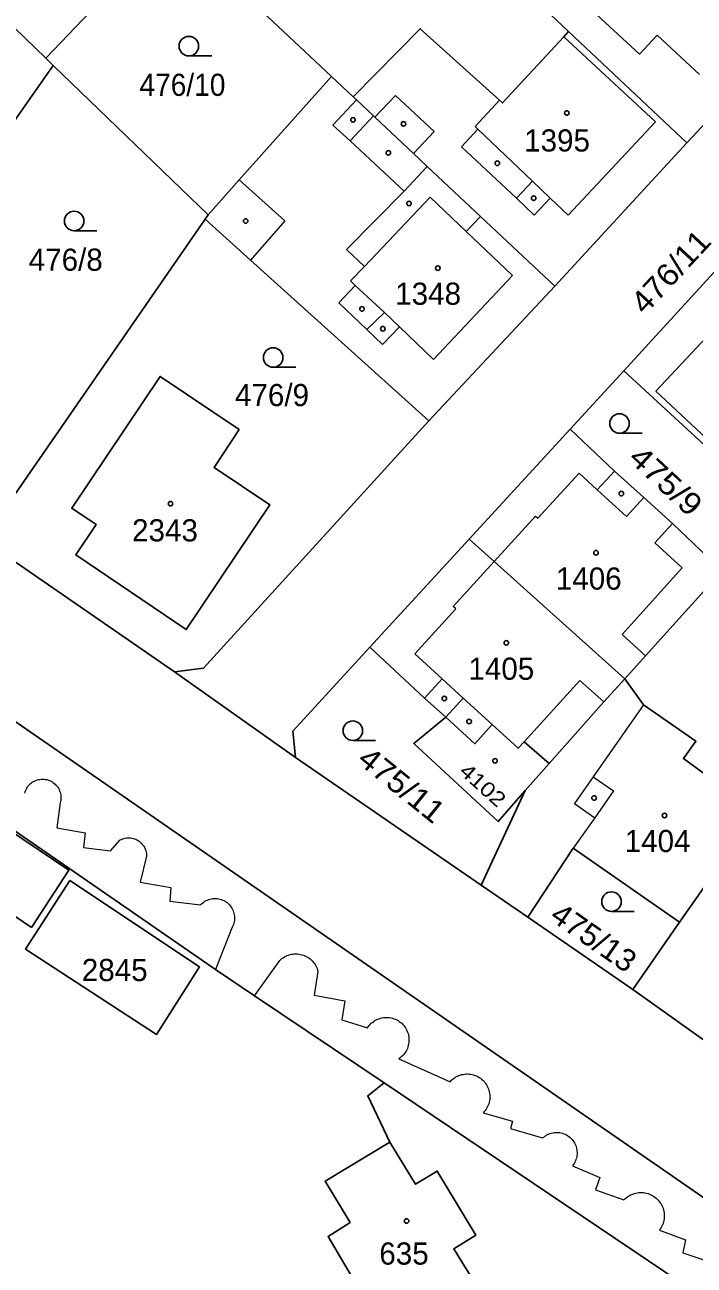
# Model space of a CAD drawing. Extents: x -679733 to -673243, y -1075091 to -1066557.
# Drawn here: x -675736.9 to -675685.5, y -1072340.3 to -1072245.1 of the extents above; entities that cross this region are included whole.
import ezdxf
from ezdxf.enums import TextEntityAlignment as Align

# ---------------------------------------------------------------- set-up
doc = ezdxf.new("R2010")
doc.units = 0
doc.header["$LTSCALE"] = 0.68
for name, color, linetype, lineweight in [('1', 7, 'Continuous', 25), ('3', 7, 'Continuous', 25), ('4', 7, 'Continuous', 13), ('5', 7, 'Continuous', 25)]:
    doc.layers.add(name, color=color, linetype=linetype, lineweight=lineweight)
doc.layers.add('2', color=7, linetype='Continuous')

msp = doc.modelspace()

# ---------------------------------------------------------------- linework, layer by layer
at = {"layer": '1'}
for p, q in [((-675686.1, -1072254.17), (-675675.87, -1072243.22)), ((-675722.86, -1072259.71), (-675734.75, -1072248.23)), ((-675711.73, -1072250.64), (-675713.39, -1072249.07)), ((-675705.9, -1072275.51), (-675696.22, -1072265.18)), ((-675690.93, -1072271.66), (-675695.05, -1072276.14)), ((-675695.05, -1072276.14), (-675702.81, -1072284.58)), ((-675740.12, -1072284.65), (-675725.45, -1072294.77)), ((-675725.45, -1072294.77), (-675716.14, -1072301.34)), ((-675698.3, -1072313.6), (-675690.25, -1072319.15))]:
    msp.add_line(p, q, dxfattribs=at)
for points in [[(-675745.72, -1072237.63), (-675735.32, -1072247.67), (-675727.35, -1072239.34), (-675743.27, -1072223.93)], [(-675690.25, -1072229.64), (-675695.91, -1072235.64), (-675692.45, -1072238.94), (-675694.63, -1072241.26), (-675695.69, -1072242.4), (-675697.03, -1072243.89), (-675695.17, -1072245.64)], [(-675713.39, -1072249.07), (-675725.65, -1072237.57), (-675727.35, -1072239.34)], [(-675675.24, -1072344.8), (-675677.06, -1072343.56), (-675675.65, -1072341.45), (-675809.62, -1072248.86), (-675810.47, -1072252.39), (-675814.41, -1072249.48), (-675828.02, -1072240.66), (-675831.19, -1072238.38), (-675834.37, -1072240.28), (-675799.8, -1072264.22)], [(-675695.17, -1072245.64), (-675695.53, -1072246.03), (-675700.26, -1072251.11), (-675700.48, -1072250.91), (-675706.57, -1072245.42), (-675711.73, -1072250.64)], [(-675696.22, -1072265.18), (-675686.1, -1072254.17), (-675695.17, -1072245.64)], [(-675741.76, -1072258.21), (-675734.75, -1072248.23), (-675735.32, -1072247.67)], [(-675713.39, -1072249.07), (-675720.47, -1072257.02), (-675722.86, -1072259.71), (-675723.09, -1072260.04)], [(-675696.22, -1072265.18), (-675701.93, -1072259.82), (-675706.03, -1072255.98), (-675707.09, -1072254.99), (-675710.05, -1072252.21), (-675710.16, -1072252.11), (-675711.46, -1072250.88), (-675711.73, -1072250.64)], [(-675753.67, -1072275.25), (-675740.12, -1072284.65), (-675723.09, -1072260.04)], [(-675723.09, -1072260.04), (-675719.59, -1072263.18), (-675705.9, -1072275.51)], [(-675670.3, -1072277.43), (-675672.96, -1072274.92), (-675670.52, -1072272.31), (-675675.12, -1072267.99), (-675681.83, -1072261.71), (-675690.93, -1072271.66)], [(-675709.33, -1072326.32), (-675719.29, -1072319.62), (-675722.28, -1072317.61), (-675767.55, -1072286.39), (-675771.79, -1072283.55), (-675799.8, -1072264.22)], [(-675690.93, -1072271.66), (-675682.82, -1072279.13), (-675681.87, -1072279.86)], [(-675725.45, -1072294.77), (-675723.21, -1072294.48), (-675705.9, -1072275.51)], [(-675683.37, -1072287.03), (-675687.2, -1072283.39), (-675689.4, -1072281.4), (-675691.65, -1072279.37), (-675695.05, -1072276.14)], [(-675690.86, -1072295.31), (-675700.88, -1072286.3), (-675702.81, -1072284.58), (-675710.43, -1072292.87)], [(-675690.86, -1072295.31), (-675689.27, -1072293.55), (-675683.37, -1072287.03)], [(-675710.43, -1072292.87), (-675716.35, -1072299.31), (-675716.14, -1072301.34), (-675701.9, -1072311.14)], [(-675710.43, -1072292.87), (-675706.23, -1072296.78), (-675704.61, -1072298.25)], [(-675696.67, -1072301.8), (-675692.48, -1072297.08), (-675690.86, -1072295.31)], [(-675680.72, -1072305.54), (-675686.36, -1072301.42), (-675685.4, -1072300.1), (-675689.41, -1072297.31), (-675690.86, -1072295.31)], [(-675673.81, -1072295.67), (-675677.27, -1072300.54), (-675680.72, -1072305.54), (-675686.66, -1072313.99), (-675690.25, -1072319.15), (-675684.63, -1072323.15)], [(-675704.61, -1072298.25), (-675707.06, -1072300.26), (-675700.58, -1072306.26), (-675698.51, -1072303.87), (-675696.67, -1072301.8)], [(-675704.61, -1072298.25), (-675702.38, -1072300.29), (-675701.04, -1072298.81), (-675699.04, -1072300.63), (-675698.59, -1072300.14), (-675696.67, -1072301.8)], [(-675698.51, -1072303.87), (-675701.9, -1072311.14), (-675698.3, -1072313.6)], [(-675698.3, -1072313.6), (-675694.83, -1072308.31), (-675686.66, -1072313.99)], [(-675708.89, -1072330.86), (-675710.6, -1072327.3), (-675709.33, -1072326.32)], [(-675709.33, -1072326.32), (-675677.59, -1072347.66), (-675669.49, -1072353.28), (-675668.11, -1072352)], [(-675711.33, -1072342.02), (-675713.64, -1072338.09), (-675711.95, -1072337.02), (-675713.87, -1072333.86), (-675708.89, -1072330.86)], [(-675711.33, -1072342.02), (-675710.72, -1072343.06), (-675708.98, -1072342.06), (-675707.16, -1072345.17), (-675702.01, -1072342.25), (-675703.98, -1072339.04), (-675702.29, -1072337.99), (-675705.26, -1072333.08), (-675706.92, -1072334.09), (-675708.89, -1072330.86)]]:
    msp.add_lwpolyline(points, dxfattribs=at)
for points in [[(-675720.46, -1072276.18), (-675726.55, -1072272.1), (-675733.33, -1072282.22), (-675731.46, -1072283.47), (-675733.02, -1072285.79), (-675724.54, -1072291.53), (-675718.12, -1072281.95), (-675722.4, -1072279.08)], [(-675754.77, -1072303.57), (-675761.2, -1072299.24), (-675757.12, -1072294.14), (-675733.54, -1072309.98), (-675736.43, -1072314.38), (-675754.01, -1072302.43)], [(-675733.47, -1072310.79), (-675723.51, -1072317.42), (-675726.83, -1072322.61), (-675736.89, -1072316.04)]]:
    msp.add_lwpolyline(points, close=True, dxfattribs=at)
at = {"layer": '3'}
for p, q in [((-675724.333, -1072247.5), (-675722.583, -1072247.5)), ((-675733.143, -1072260.92), (-675731.393, -1072260.92)), ((-675717.863, -1072271.4), (-675716.113, -1072271.4)), ((-675691.263, -1072276.46), (-675689.513, -1072276.46)), ((-675711.743, -1072300.04), (-675709.993, -1072300.04)), ((-675691.883, -1072313.15), (-675690.133, -1072313.15))]:
    msp.add_line(p, q, dxfattribs=at)
for centre in [(-675724.3329, -1072246.7498), (-675733.1429, -1072260.1698), (-675717.8629, -1072270.6498), (-675691.2629, -1072275.7098), (-675711.7429, -1072299.2898), (-675691.8829, -1072312.3998)]:
    msp.add_circle(centre, 0.75, dxfattribs=at)
at = {"layer": '4'}
for p, q in [((-675693.67, -1072243.74), (-675689.73, -1072247.37)), ((-675695.53, -1072246.03), (-675688.5, -1072252.55)), ((-675689.73, -1072247.37), (-675688.36, -1072245.9)), ((-675688.36, -1072245.9), (-675685.13, -1072248.92)), ((-675713.28, -1072252.82), (-675711.46, -1072250.88)), ((-675710.05, -1072252.21), (-675708.47, -1072250.53)), ((-675708.47, -1072250.53), (-675705.51, -1072253.31)), ((-675700.48, -1072250.91), (-675702.36, -1072252.92)), ((-675711.94, -1072254.01), (-675710.16, -1072252.11)), ((-675711.94, -1072254.01), (-675713.28, -1072252.82)), ((-675702.14, -1072253.13), (-675703.39, -1072254.47)), ((-675702.36, -1072252.92), (-675702.14, -1072253.13)), ((-675702.14, -1072253.13), (-675697.94, -1072257.12)), ((-675695.21, -1072259.72), (-675688.5, -1072252.55)), ((-675707.81, -1072257.88), (-675711.94, -1072254.01)), ((-675705.51, -1072253.31), (-675707.09, -1072254.99)), ((-675703.39, -1072254.47), (-675699.18, -1072258.43)), ((-675706.03, -1072255.98), (-675707.81, -1072257.88)), ((-675720.47, -1072257.02), (-675716.97, -1072260.16)), ((-675712.24, -1072262.36), (-675707.81, -1072257.88)), ((-675699.18, -1072258.43), (-675697.94, -1072257.12)), ((-675697.94, -1072257.12), (-675696.58, -1072258.42)), ((-675710.86, -1072263.67), (-675705.8, -1072258.34)), ((-675705.8, -1072258.34), (-675703.03, -1072260.97)), ((-675699.18, -1072258.43), (-675697.81, -1072259.72)), ((-675697.81, -1072259.72), (-675696.58, -1072258.42)), ((-675696.58, -1072258.42), (-675695.21, -1072259.72)), ((-675703.03, -1072260.97), (-675701.93, -1072259.82)), ((-675716.97, -1072260.16), (-675719.59, -1072263.18)), ((-675703.03, -1072260.97), (-675699.48, -1072264.35)), ((-675710.86, -1072263.67), (-675712.24, -1072262.36)), ((-675711.92, -1072264.77), (-675710.86, -1072263.67)), ((-675705.55, -1072270.81), (-675699.48, -1072264.35)), ((-675712.82, -1072266.44), (-675711.56, -1072265.11)), ((-675711.56, -1072265.11), (-675711.92, -1072264.77)), ((-675709.32, -1072267.2), (-675711.56, -1072265.11)), ((-675712.82, -1072266.44), (-675710.67, -1072268.5)), ((-675688.47, -1072273.23), (-675681.91, -1072266.21)), ((-675710.67, -1072268.5), (-675709.32, -1072267.2)), ((-675709.32, -1072267.2), (-675708.17, -1072268.3)), ((-675710.67, -1072268.5), (-675709.46, -1072269.65)), ((-675709.46, -1072269.65), (-675708.17, -1072268.3)), ((-675708.17, -1072268.3), (-675705.55, -1072270.81)), ((-675688.47, -1072273.23), (-675681.52, -1072279.75)), ((-675697.54, -1072282.98), (-675694.37, -1072279.51)), ((-675694.37, -1072279.51), (-675692.97, -1072280.8)), ((-675692.97, -1072280.8), (-675691.65, -1072279.37)), ((-675692.97, -1072280.8), (-675690.74, -1072282.85)), ((-675690.74, -1072282.85), (-675689.4, -1072281.4)), ((-675700.88, -1072286.3), (-675697.71, -1072282.83)), ((-675697.71, -1072282.83), (-675697.54, -1072282.98)), ((-675687.2, -1072283.39), (-675688.55, -1072284.86)), ((-675688.55, -1072284.86), (-675686.44, -1072286.8)), ((-675704.03, -1072289.76), (-675700.88, -1072286.3)), ((-675686.44, -1072286.8), (-675691.07, -1072291.91)), ((-675706.98, -1072293.39), (-675703.83, -1072289.94)), ((-675703.83, -1072289.94), (-675704.03, -1072289.76)), ((-675691.07, -1072291.91), (-675689.27, -1072293.55)), ((-675706.98, -1072293.39), (-675704.89, -1072295.3)), ((-675706.23, -1072296.78), (-675704.89, -1072295.3)), ((-675704.89, -1072295.3), (-675703.27, -1072296.78)), ((-675694.3, -1072295.43), (-675698.59, -1072300.14)), ((-675694.3, -1072295.43), (-675692.48, -1072297.08)), ((-675703.27, -1072296.78), (-675704.61, -1072298.25)), ((-675703.27, -1072296.78), (-675701.04, -1072298.81)), ((-675689.41, -1072297.31), (-675693.28, -1072302.82)), ((-675693.28, -1072302.82), (-675694.72, -1072304.88)), ((-675693.28, -1072302.82), (-675691.72, -1072303.91)), ((-675691.72, -1072303.91), (-675693.16, -1072305.98)), ((-675734.22, -1072304.82), (-675734.48, -1072306.73)), ((-675694.72, -1072304.88), (-675693.16, -1072305.98)), ((-675693.16, -1072305.98), (-675694.83, -1072308.31)), ((-675734.48, -1072306.73), (-675732.29, -1072307.13)), ((-675732.29, -1072307.13), (-675732.42, -1072308.25)), ((-675732.42, -1072308.25), (-675730.35, -1072308.5)), ((-675730.35, -1072308.5), (-675729.6, -1072307.67)), ((-675727.59, -1072308.92), (-675728.08, -1072310.91)), ((-675728.08, -1072310.91), (-675725.72, -1072311.33)), ((-675725.72, -1072311.33), (-675725.8, -1072312.36)), ((-675725.8, -1072312.36), (-675723.43, -1072312.65)), ((-675721, -1072314.36), (-675722.28, -1072317.61)), ((-675719.29, -1072319.62), (-675717.36, -1072316.93)), ((-675712.35, -1072320.01), (-675712.59, -1072321.47)), ((-675712.59, -1072321.47), (-675710.62, -1072322.1)), ((-675708.21, -1072324.46), (-675704.27, -1072326.22)), ((-675701.73, -1072328.6), (-675699.47, -1072329.25)), ((-675699.47, -1072329.25), (-675699.64, -1072329.82)), ((-675699.64, -1072329.82), (-675697.17, -1072330.54)), ((-675694.88, -1072332.68), (-675692.78, -1072333.58)), ((-675692.78, -1072333.58), (-675693.11, -1072334.53)), ((-675693.11, -1072334.53), (-675690.93, -1072335.3)), ((-675688.2, -1072337.62), (-675686.2, -1072338.37)), ((-675686.2, -1072338.37), (-675686.4, -1072339.36)), ((-675686.4, -1072339.36), (-675684.34, -1072340.05))]:
    msp.add_line(p, q, dxfattribs=at)
for points in [[(-675736.942, -1072304.088), (-675736.914, -1072303.987), (-675736.878, -1072303.889), (-675736.835, -1072303.793), (-675736.786, -1072303.7), (-675736.729, -1072303.612), (-675736.666, -1072303.528), (-675736.597, -1072303.449), (-675736.523, -1072303.375), (-675736.443, -1072303.308), (-675736.358, -1072303.246), (-675736.269, -1072303.19), (-675736.176, -1072303.142), (-675736.08, -1072303.1), (-675735.981, -1072303.066), (-675735.879, -1072303.039), (-675735.776, -1072303.02), (-675735.672, -1072303.009), (-675735.567, -1072303.005), (-675735.462, -1072303.009), (-675735.358, -1072303.021), (-675735.255, -1072303.041), (-675735.154, -1072303.068), (-675735.055, -1072303.103), (-675734.959, -1072303.145), (-675734.866, -1072303.193), (-675734.777, -1072303.249), (-675734.693, -1072303.311), (-675734.613, -1072303.38), (-675734.539, -1072303.454), (-675734.47, -1072303.533), (-675734.408, -1072303.617), (-675734.352, -1072303.706), (-675734.302, -1072303.798), (-675734.26, -1072303.894), (-675734.225, -1072303.993), (-675734.197, -1072304.094), (-675734.177, -1072304.197), (-675734.165, -1072304.301), (-675734.161, -1072304.406), (-675734.164, -1072304.511), (-675734.175, -1072304.615), (-675734.194, -1072304.719), (-675734.22, -1072304.82)], [(-675729.6, -1072307.67), (-675729.508, -1072307.625), (-675729.413, -1072307.588), (-675729.316, -1072307.557), (-675729.216, -1072307.534), (-675729.115, -1072307.518), (-675729.013, -1072307.51), (-675728.911, -1072307.51), (-675728.809, -1072307.517), (-675728.708, -1072307.532), (-675728.609, -1072307.554), (-675728.511, -1072307.584), (-675728.416, -1072307.621), (-675728.323, -1072307.665), (-675728.235, -1072307.715), (-675728.15, -1072307.773), (-675728.07, -1072307.836), (-675727.995, -1072307.905), (-675727.925, -1072307.98), (-675727.861, -1072308.059), (-675727.803, -1072308.143), (-675727.751, -1072308.231), (-675727.706, -1072308.323), (-675727.668, -1072308.418), (-675727.638, -1072308.516), (-675727.615, -1072308.615), (-675727.599, -1072308.716), (-675727.591, -1072308.818), (-675727.59, -1072308.92)], [(-675723.43, -1072312.65), (-675723.354, -1072312.573), (-675723.273, -1072312.502), (-675723.187, -1072312.437), (-675723.096, -1072312.378), (-675723.002, -1072312.326), (-675722.904, -1072312.281), (-675722.803, -1072312.243), (-675722.699, -1072312.213), (-675722.594, -1072312.19), (-675722.487, -1072312.174), (-675722.38, -1072312.167), (-675722.272, -1072312.167), (-675722.164, -1072312.175), (-675722.057, -1072312.19), (-675721.952, -1072312.214), (-675721.848, -1072312.244), (-675721.748, -1072312.283), (-675721.65, -1072312.328), (-675721.555, -1072312.38), (-675721.465, -1072312.439), (-675721.379, -1072312.504), (-675721.298, -1072312.575), (-675721.222, -1072312.652), (-675721.152, -1072312.734), (-675721.088, -1072312.821), (-675721.031, -1072312.913), (-675720.98, -1072313.008), (-675720.936, -1072313.107), (-675720.9, -1072313.208), (-675720.871, -1072313.312), (-675720.849, -1072313.418), (-675720.835, -1072313.525), (-675720.829, -1072313.632), (-675720.831, -1072313.74), (-675720.84, -1072313.848), (-675720.857, -1072313.954), (-675720.882, -1072314.059), (-675720.914, -1072314.162), (-675720.953, -1072314.263), (-675721, -1072314.36)], [(-675717.36, -1072316.93), (-675717.275, -1072316.85), (-675717.186, -1072316.777), (-675717.091, -1072316.709), (-675716.993, -1072316.648), (-675716.89, -1072316.593), (-675716.784, -1072316.545), (-675716.675, -1072316.505), (-675716.564, -1072316.472), (-675716.451, -1072316.446), (-675716.336, -1072316.428), (-675716.221, -1072316.417), (-675716.104, -1072316.414), (-675715.988, -1072316.419), (-675715.873, -1072316.432), (-675715.759, -1072316.452), (-675715.646, -1072316.48), (-675715.535, -1072316.515), (-675715.427, -1072316.558), (-675715.322, -1072316.607), (-675715.221, -1072316.664), (-675715.123, -1072316.727), (-675715.03, -1072316.796), (-675714.942, -1072316.872), (-675714.859, -1072316.953), (-675714.781, -1072317.04), (-675714.709, -1072317.131), (-675714.644, -1072317.227), (-675714.585, -1072317.327), (-675714.533, -1072317.431), (-675714.488, -1072317.538), (-675714.45, -1072317.648), (-675714.42, -1072317.76)], [(-675714.42, -1072317.76), (-675714.72, -1072319.59), (-675712.35, -1072320.01)], [(-675710.62, -1072322.1), (-675710.555, -1072322.004), (-675710.484, -1072321.912), (-675710.406, -1072321.825), (-675710.323, -1072321.743), (-675710.235, -1072321.668), (-675710.141, -1072321.598), (-675710.044, -1072321.535), (-675709.942, -1072321.479), (-675709.837, -1072321.429), (-675709.728, -1072321.387), (-675709.617, -1072321.352), (-675709.504, -1072321.325), (-675709.389, -1072321.306), (-675709.273, -1072321.294), (-675709.157, -1072321.29), (-675709.041, -1072321.294), (-675708.925, -1072321.305), (-675708.81, -1072321.325), (-675708.697, -1072321.352), (-675708.586, -1072321.387), (-675708.478, -1072321.429), (-675708.372, -1072321.478), (-675708.271, -1072321.535), (-675708.173, -1072321.598), (-675708.08, -1072321.667), (-675707.991, -1072321.743), (-675707.908, -1072321.824), (-675707.831, -1072321.911), (-675707.759, -1072322.003), (-675707.694, -1072322.099), (-675707.636, -1072322.2), (-675707.584, -1072322.304), (-675707.54, -1072322.412), (-675707.503, -1072322.522), (-675707.473, -1072322.635), (-675707.451, -1072322.749), (-675707.437, -1072322.864), (-675707.431, -1072322.981), (-675707.432, -1072323.097), (-675707.442, -1072323.213), (-675707.459, -1072323.328), (-675707.484, -1072323.442), (-675707.516, -1072323.553), (-675707.556, -1072323.663), (-675707.603, -1072323.769), (-675707.657, -1072323.872), (-675707.718, -1072323.971), (-675707.786, -1072324.066), (-675707.86, -1072324.156), (-675707.939, -1072324.24), (-675708.025, -1072324.32), (-675708.115, -1072324.393), (-675708.21, -1072324.46)], [(-675704.27, -1072326.22), (-675704.19, -1072326.135), (-675704.105, -1072326.056), (-675704.015, -1072325.983), (-675703.92, -1072325.916), (-675703.821, -1072325.855), (-675703.718, -1072325.801), (-675703.612, -1072325.754), (-675703.502, -1072325.714), (-675703.391, -1072325.682), (-675703.277, -1072325.657), (-675703.162, -1072325.64), (-675703.046, -1072325.631), (-675702.93, -1072325.629), (-675702.814, -1072325.635), (-675702.699, -1072325.649), (-675702.584, -1072325.67), (-675702.472, -1072325.699), (-675702.362, -1072325.735), (-675702.254, -1072325.779), (-675702.149, -1072325.83), (-675702.048, -1072325.888), (-675701.952, -1072325.952), (-675701.859, -1072326.023), (-675701.772, -1072326.099), (-675701.69, -1072326.181), (-675701.613, -1072326.269), (-675701.543, -1072326.361), (-675701.479, -1072326.458), (-675701.421, -1072326.559), (-675701.37, -1072326.664), (-675701.327, -1072326.772), (-675701.291, -1072326.882), (-675701.262, -1072326.995), (-675701.241, -1072327.109), (-675701.227, -1072327.225), (-675701.221, -1072327.341), (-675701.223, -1072327.457), (-675701.233, -1072327.573), (-675701.25, -1072327.688), (-675701.275, -1072327.801), (-675701.308, -1072327.913), (-675701.348, -1072328.022), (-675701.395, -1072328.128), (-675701.449, -1072328.231), (-675701.51, -1072328.33), (-675701.577, -1072328.425), (-675701.651, -1072328.515), (-675701.73, -1072328.6)], [(-675697.17, -1072330.54), (-675697.087, -1072330.467), (-675697, -1072330.401), (-675696.908, -1072330.34), (-675696.812, -1072330.287), (-675696.712, -1072330.24), (-675696.609, -1072330.2), (-675696.504, -1072330.168), (-675696.397, -1072330.143), (-675696.289, -1072330.125), (-675696.179, -1072330.115), (-675696.069, -1072330.113), (-675695.959, -1072330.119), (-675695.85, -1072330.132), (-675695.742, -1072330.153), (-675695.635, -1072330.181), (-675695.531, -1072330.217), (-675695.43, -1072330.26), (-675695.332, -1072330.31), (-675695.238, -1072330.367), (-675695.148, -1072330.43), (-675695.062, -1072330.499), (-675694.982, -1072330.574), (-675694.907, -1072330.655), (-675694.838, -1072330.74), (-675694.775, -1072330.831), (-675694.718, -1072330.925), (-675694.669, -1072331.023), (-675694.626, -1072331.125), (-675694.59, -1072331.229), (-675694.562, -1072331.335), (-675694.542, -1072331.443), (-675694.529, -1072331.553), (-675694.523, -1072331.662), (-675694.526, -1072331.772), (-675694.536, -1072331.882), (-675694.553, -1072331.991), (-675694.579, -1072332.098), (-675694.612, -1072332.203), (-675694.652, -1072332.305), (-675694.699, -1072332.405), (-675694.753, -1072332.501), (-675694.813, -1072332.593), (-675694.88, -1072332.68)], [(-675690.93, -1072335.3), (-675690.846, -1072335.216), (-675690.757, -1072335.137), (-675690.663, -1072335.064), (-675690.564, -1072334.998), (-675690.461, -1072334.939), (-675690.354, -1072334.886), (-675690.244, -1072334.841), (-675690.131, -1072334.803), (-675690.016, -1072334.773), (-675689.899, -1072334.75), (-675689.781, -1072334.735), (-675689.662, -1072334.728), (-675689.544, -1072334.729), (-675689.425, -1072334.738), (-675689.307, -1072334.754), (-675689.191, -1072334.779), (-675689.076, -1072334.811), (-675688.964, -1072334.851), (-675688.855, -1072334.898), (-675688.749, -1072334.952), (-675688.646, -1072335.013), (-675688.549, -1072335.08), (-675688.455, -1072335.154), (-675688.367, -1072335.234), (-675688.285, -1072335.32), (-675688.208, -1072335.411), (-675688.138, -1072335.507), (-675688.074, -1072335.607), (-675688.016, -1072335.711), (-675687.966, -1072335.819), (-675687.923, -1072335.93), (-675687.888, -1072336.044), (-675687.86, -1072336.16), (-675687.84, -1072336.277), (-675687.828, -1072336.395), (-675687.823, -1072336.514), (-675687.827, -1072336.633), (-675687.838, -1072336.751), (-675687.858, -1072336.869), (-675687.885, -1072336.985), (-675687.919, -1072337.099), (-675687.961, -1072337.21), (-675688.011, -1072337.318), (-675688.067, -1072337.423), (-675688.13, -1072337.524), (-675688.2, -1072337.62)]]:
    msp.add_lwpolyline(points, dxfattribs=at)
at = {"layer": '5'}
for centre in [(-675711.7268, -1072252.4092), (-675695.3068, -1072251.8792), (-675707.8568, -1072252.7192), (-675709.0168, -1072254.9392), (-675700.6468, -1072255.7392), (-675707.4268, -1072258.8292), (-675697.8568, -1072258.4192), (-675719.9768, -1072260.1692), (-675705.2168, -1072263.7892), (-675711.0368, -1072266.9192), (-675709.4368, -1072268.4392), (-675725.7468, -1072281.8592), (-675691.1268, -1072281.0892), (-675693.0668, -1072285.6292), (-675699.9568, -1072292.5392), (-675704.7168, -1072296.8192), (-675702.8168, -1072298.5792), (-675700.8268, -1072301.5992), (-675693.2168, -1072304.4492), (-675687.8068, -1072305.7892), (-675707.6168, -1072336.9092)]:
    msp.add_circle(centre, 0.175, dxfattribs=at)

# ---------------------------------------------------------------- texts
at = {"layer": '2', "width": 0.95}
msp.add_text('476/10', height=1.7, dxfattribs=at).set_placement((-675724.829, -1072250.57), align=Align.CENTER)
at = {"layer": '2'}
for s, p in [('1395', (-675696.06, -1072254.84)), ('476/8', (-675733.79, -1072263.989)), ('1348', (-675705.96, -1072266.6)), ('476/9', (-675717.95, -1072274.38)), ('2343', (-675726.17, -1072284.759)), ('1406', (-675693.63, -1072288.46)), ('1405', (-675700.34, -1072295.38)), ('1404', (-675688.34, -1072308.6)), ('2845', (-675730.03, -1072318.499))]:
    msp.add_text(s, height=1.7, dxfattribs=at).set_placement(p, align=Align.CENTER)
for s, height, rotation, width, p in [('476/11', 1.7, 47, 1.1, (-675686.7174, -1072264.6332)), ('475/9', 1.7, 317, 1.15, (-675688.2732, -1072280.7318)), ('475/11', 1.7, 321, 1.1, (-675708.5174, -1072304.0991)), ('4102', 1.139, 318, 1.2, (-675702.1366, -1072303.8818)), ('475/13', 1.7, 325, 1.05, (-675693.7225, -1072315.8434))]:
    msp.add_text(s, height=height, rotation=rotation, dxfattribs=dict(at, width=width)).set_placement(p, align=Align.CENTER)
msp.add_text('635', height=1.7, dxfattribs=at).set_placement((-675709.71, -1072340.259))

doc.saveas('drawing.dxf')
